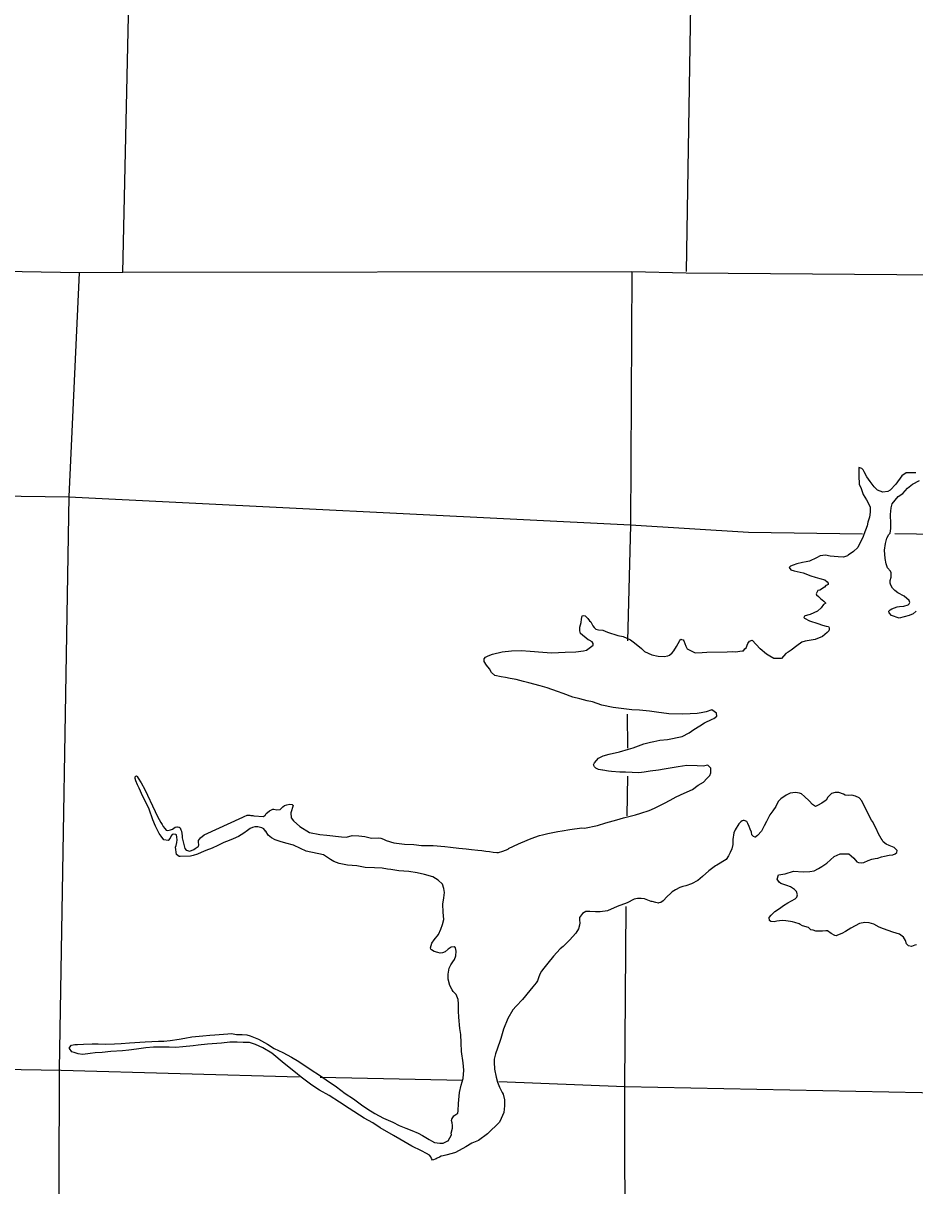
# Model space of a CAD drawing. Extents: x 369523 to 838377, y 495025 to 936819.
# Drawn here: x 522050 to 530431, y 814253 to 825177 of the extents above; entities that cross this region are included whole.
import ezdxf

# ---------------------------------------------------------------- set-up
doc = ezdxf.new("R2010")
doc.units = 0
for name, color, linetype in [('Level 10', 7, 'Continuous'), ('Level 15', 7, 'Continuous'), ('Level 22', 7, 'Continuous')]:
    doc.layers.add(name, color=color, linetype=linetype)

msp = doc.modelspace()

# ---------------------------------------------------------------- linework, layer by layer
at = {"layer": 'Level 10'}
for points in [[(530441, 820953), (530395, 820951), (530351, 820951), (530309, 820923), (530253, 820845), (530199, 820788), (530178, 820776), (530132, 820772), (530082, 820790), (530050, 820822), (530013, 820872), (529981, 820916), (529957, 820962), (529945, 820980), (529933, 820992), (529925, 820995), (529905, 821001), (529905, 820981), (529905, 820923), (529908, 820847), (529926, 820805), (529946, 820749), (529978, 820697), (530012, 820633), (530012, 820581), (530007, 820535), (529991, 820489), (529985, 820455), (529953, 820373), (529947, 820353), (529896, 820249), (529856, 820213), (529806, 820178), (529798, 820172), (529760, 820160), (529712, 820162), (529636, 820170), (529591, 820180), (529541, 820171), (529507, 820155), (529443, 820123), (529409, 820115)], [(530445, 819652), (530415, 819628), (530378, 819612), (530284, 819588), (530212, 819613), (530192, 819637), (530186, 819651), (530200, 819665), (530214, 819673), (530267, 819694), (530289, 819696), (530329, 819700), (530369, 819712), (530377, 819722), (530385, 819734), (530377, 819752), (530333, 819794), (530271, 819824), (530243, 819846), (530221, 819870), (530205, 819896), (530201, 819916), (530199, 819942), (530208, 819972), (530210, 820012), (530204, 820028), (530176, 820058), (530162, 820096), (530154, 820148), (530148, 820224), (530155, 820288), (530169, 820338), (530187, 820374), (530199, 820384), (530207, 820428), (530205, 820470), (530205, 820500), (530202, 820534), (530202, 820560), (530208, 820622), (530218, 820662), (530276, 820729), (530319, 820759), (530363, 820807), (530411, 820847), (530477, 820881)], [(529409, 820115), (529377, 820109), (529323, 820097), (529289, 820084), (529263, 820074), (529251, 820064), (529265, 820042), (529297, 820032), (529383, 820013), (529453, 819985), (529495, 819971), (529539, 819959), (529587, 819947), (529607, 819929), (529617, 819917), (529617, 819903), (529604, 819897), (529596, 819893), (529584, 819879), (529540, 819851), (529520, 819845), (529504, 819815), (529508, 819807), (529526, 819791), (529546, 819771), (529576, 819747), (529596, 819727), (529574, 819715), (529550, 819683), (529517, 819651), (529449, 819621), (529435, 819617), (529401, 819608), (529393, 819606), (529389, 819594), (529395, 819588), (529443, 819562), (529519, 819535), (529565, 819521), (529597, 819511), (529621, 819507), (529627, 819497), (529625, 819483), (529623, 819467), (529609, 819451), (529565, 819415), (529494, 819387), (529400, 819370), (529370, 819360), (529322, 819328), (529268, 819286), (529242, 819266), (529220, 819255), (529179, 819207), (529107, 819209), (529069, 819229), (529037, 819247), (528977, 819297), (528902, 819380)], [(527432, 818176), (527420, 818190), (527412, 818210), (527420, 818228), (527457, 818272), (527503, 818293), (527559, 818309), (527655, 818332), (527739, 818355), (527785, 818368), (527835, 818388), (527885, 818405), (527923, 818415), (527947, 818421), (527979, 818428), (528033, 818440), (528107, 818447), (528243, 818476), (528311, 818509), (528355, 818541), (528409, 818576), (528453, 818604), (528527, 818637), (528543, 818645), (528569, 818665), (528568, 818693), (528522, 818725), (528470, 818706), (528424, 818698), (528386, 818692), (528320, 818687), (528244, 818686), (528119, 818689), (528003, 818704), (527936, 818713), (527842, 818722), (527770, 818725), (527670, 818738), (527595, 818747), (527489, 818770), (527400, 818799), (527352, 818811), (527282, 818828), (527215, 818845), (527125, 818880), (527072, 818898), (526976, 818932), (526908, 818950), (526803, 818979), (526753, 818992), (526684, 819011), (526626, 819021), (526582, 819030), (526544, 819036), (526483, 819049), (526451, 819075), (526433, 819111), (526406, 819146), (526384, 819180), (526382, 819206), (526394, 819220), (526420, 819234), (526460, 819249), (526552, 819270), (526640, 819281), (526732, 819284), (526814, 819278), (526933, 819266), (527017, 819261), (527081, 819263), (527143, 819266), (527245, 819271), (527318, 819280), (527346, 819286), (527409, 819333), (527409, 819349), (527399, 819364), (527371, 819380), (527361, 819384), (527288, 819441), (527282, 819467), (527283, 819503), (527295, 819547), (527299, 819577), (527305, 819607), (527319, 819611), (527331, 819607), (527347, 819594), (527357, 819584), (527373, 819562), (527385, 819552), (527404, 819514), (527416, 819498), (527434, 819483), (527458, 819477), (527500, 819473), (527541, 819456), (527639, 819425), (527689, 819413), (527758, 819384), (527796, 819355)], [(527796, 819355), (527861, 819301), (527891, 819274), (527958, 819242), (528018, 819231), (528074, 819226), (528110, 819232), (528124, 819238), (528150, 819260), (528166, 819281), (528192, 819321), (528207, 819349), (528223, 819377), (528231, 819389), (528237, 819387), (528255, 819383), (528261, 819373), (528268, 819348), (528278, 819322), (528290, 819298), (528367, 819261), (528431, 819265), (528477, 819268), (528669, 819270), (528717, 819272), (528746, 819271), (528810, 819279), (528820, 819281), (528832, 819297), (528845, 819308), (528861, 819350), (528877, 819372), (528902, 819380)], [(524334, 817750), (524345, 817762), (524365, 817777), (524397, 817793), (524405, 817793), (524407, 817793), (524433, 817787), (524464, 817790), (524491, 817814), (524507, 817826), (524527, 817832), (524557, 817839), (524579, 817837), (524588, 817827), (524566, 817757), (524567, 817711), (524591, 817683), (524650, 817630), (524742, 817573), (524839, 817554), (524903, 817547), (525043, 817532), (525090, 817530), (525142, 817543), (525204, 817542), (525262, 817534), (525324, 817519), (525390, 817522), (525411, 817518), (525435, 817510), (525463, 817498), (525535, 817477), (525634, 817464), (525722, 817459), (525794, 817452), (525903, 817449), (526013, 817440), (526067, 817435), (526145, 817426), (526214, 817420), (526264, 817413), (526324, 817408), (526362, 817402), (526398, 817398), (526434, 817393), (526469, 817389), (526503, 817385), (526517, 817384), (526557, 817396), (526607, 817416), (526613, 817421), (526707, 817465), (526788, 817502), (526824, 817517), (526904, 817545), (526932, 817552), (526980, 817564), (527074, 817583), (527117, 817588), (527189, 817600), (527301, 817615), (527325, 817614), (527449, 817637), (527527, 817662), (527629, 817691), (527693, 817711), (527807, 817739), (527855, 817753), (527933, 817780), (527985, 817800), (528079, 817847), (528133, 817878), (528189, 817908), (528264, 817943), (528340, 817976), (528396, 818016), (528444, 818045), (528476, 818079), (528506, 818109), (528515, 818132), (528515, 818152), (528513, 818177), (528487, 818205), (528443, 818195), (528384, 818198), (528288, 818203), (528206, 818190), (528074, 818167), (528022, 818158), (527944, 818148), (527888, 818139), (527836, 818132), (527713, 818139), (527657, 818141), (527581, 818146), (527553, 818149), (527500, 818157), (527494, 818157), (527458, 818166), (527444, 818172), (527432, 818176)], [(524331, 817584), (524327, 817586), (524313, 817608), (524293, 817616), (524254, 817626), (524228, 817625), (524206, 817619), (524184, 817609), (524157, 817593), (524125, 817566), (524073, 817534), (524023, 817513), (523987, 817499), (523935, 817478), (523879, 817452), (523825, 817425), (523765, 817405), (523723, 817386), (523689, 817368), (523647, 817356), (523621, 817351), (523525, 817346), (523515, 817348), (523491, 817366), (523482, 817434), (523486, 817452), (523492, 817480), (523496, 817504), (523495, 817528), (523491, 817550), (523483, 817554), (523465, 817557), (523449, 817555), (523441, 817541), (523431, 817519), (523413, 817499), (523371, 817505), (523345, 817538), (523329, 817562), (523294, 817632), (523269, 817693), (523234, 817791), (523212, 817840), (523175, 817912), (523138, 817988), (523124, 818021), (523109, 818057), (523101, 818081), (523101, 818095), (523107, 818101), (523115, 818105), (523121, 818099), (523129, 818083), (523158, 818038), (523192, 817976), (523289, 817771), (523313, 817722), (523342, 817666), (523356, 817648), (523366, 817628), (523382, 817609), (523392, 817595), (523409, 817591), (523433, 817597), (523454, 817605), (523464, 817613), (523478, 817622), (523492, 817626), (523500, 817626), (523515, 817622), (523525, 817616), (523529, 817608), (523531, 817598), (523537, 817584), (523543, 817542), (523545, 817524), (523568, 817423), (523581, 817407), (523615, 817397), (523653, 817414), (523665, 817422), (523685, 817434), (523697, 817442), (523701, 817456), (523696, 817482), (523698, 817498), (523716, 817524), (523750, 817552), (524113, 817718), (524127, 817724), (524155, 817734), (524165, 817737), (524175, 817737), (524181, 817735), (524189, 817733), (524207, 817731), (524219, 817729), (524308, 817724), (524324, 817734), (524328, 817738), (524334, 817750)], [(529517, 817827), (529499, 817817), (529469, 817835), (529437, 817871), (529395, 817911), (529367, 817937), (529349, 817941), (529311, 817947), (529259, 817942), (529223, 817922), (529171, 817890), (529148, 817864), (529124, 817818), (529096, 817776), (529070, 817738), (529038, 817677), (529015, 817635), (528991, 817585), (528953, 817543), (528929, 817525)], [(529913, 816718), (529831, 816675), (529781, 816641), (529747, 816625), (529705, 816607), (529691, 816603), (529679, 816605), (529645, 816625), (529611, 816649), (529595, 816648), (529565, 816646), (529525, 816644), (529500, 816646), (529476, 816654), (529454, 816658), (529431, 816680), (529376, 816696), (529353, 816708), (529343, 816714), (529305, 816727), (529283, 816733), (529262, 816737), (529220, 816743), (529188, 816747), (529160, 816743), (529134, 816739), (529108, 816733), (529078, 816737), (529066, 816747), (529062, 816773), (529080, 816795), (529115, 816829), (529159, 816857), (529197, 816887), (529239, 816911), (529271, 816932), (529307, 816950), (529323, 816966), (529329, 816988), (529318, 817018), (529300, 817036), (529262, 817062), (529228, 817076), (529180, 817089), (529172, 817093), (529156, 817107), (529138, 817135), (529150, 817175), (529212, 817184), (529290, 817208), (529382, 817204), (529446, 817206), (529485, 817211), (529525, 817235), (529559, 817253), (529603, 817285), (529673, 817347), (529731, 817372), (529810, 817372), (529834, 817354), (529857, 817330), (529887, 817298), (529903, 817290), (529931, 817288), (529953, 817292), (529994, 817310), (530026, 817321), (530060, 817327), (530084, 817333), (530118, 817343), (530146, 817349), (530192, 817359), (530224, 817363), (530246, 817373), (530264, 817384), (530266, 817402), (530236, 817431), (530192, 817449), (530162, 817463), (530134, 817485), (530124, 817503), (530114, 817517), (530091, 817559), (530069, 817611), (530033, 817675), (530025, 817689), (529959, 817817), (529932, 817871), (529908, 817897), (529874, 817913), (529840, 817922), (529806, 817920), (529778, 817922), (529760, 817932), (529718, 817950), (529683, 817950), (529647, 817940), (529613, 817904), (529597, 817876), (529559, 817849), (529517, 817827)], [(528929, 817525), (528930, 817529), (528916, 817536), (528900, 817550), (528895, 817576), (528885, 817604), (528875, 817628), (528863, 817658), (528852, 817676), (528828, 817685), (528818, 817685), (528808, 817681), (528796, 817673), (528778, 817653), (528743, 817599), (528731, 817568), (528722, 817506), (528720, 817459), (528712, 817420), (528697, 817384), (528679, 817352), (528657, 817320), (528569, 817265), (528557, 817261), (528496, 817212), (528436, 817160), (528392, 817123), (528332, 817089), (528280, 817072), (528252, 817066), (528224, 817056), (528181, 817035), (528149, 817015), (528135, 817001), (528103, 816971), (528067, 816932), (528043, 816916), (528025, 816912), (528021, 816910), (527997, 816916), (527961, 816925), (527953, 816925), (527891, 816948), (527860, 816954), (527826, 816954), (527794, 816945), (527728, 816913), (527632, 816876), (527541, 816837), (527472, 816826), (527430, 816826), (527376, 816829), (527340, 816829), (527306, 816813), (527278, 816774), (527279, 816748), (527281, 816724), (527279, 816702), (527269, 816666), (527246, 816626), (527186, 816560), (527125, 816503), (527097, 816479), (527035, 816410), (526982, 816346), (526944, 816297), (526922, 816271), (526906, 816241), (526895, 816207), (526883, 816179), (526871, 816159), (526841, 816124), (526811, 816088), (526744, 816004), (526684, 815941), (526651, 815907), (526605, 815826), (526566, 815724), (526539, 815638), (526529, 815608), (526490, 815492), (526478, 815442), (526477, 815416), (526479, 815350), (526496, 815274), (526507, 815226), (526527, 815180), (526552, 815131), (526562, 815113), (526574, 815061), (526575, 815005), (526569, 814941), (526544, 814885), (526526, 814851), (526415, 814740), (526331, 814679), (526267, 814654), (526209, 814620), (526114, 814565), (526082, 814558), (526022, 814542)], [(525437, 814887), (525525, 814850), (525584, 814819), (525646, 814796), (525703, 814774), (525761, 814747), (525803, 814725), (525866, 814688), (525888, 814676), (525916, 814661), (525966, 814653), (525996, 814655), (526042, 814676), (526046, 814676), (526076, 814732), (526074, 814746), (526085, 814796), (526085, 814820), (526081, 814846), (526077, 814866), (526079, 814880), (526098, 814910), (526108, 814916), (526136, 814935), (526138, 814957), (526141, 815027), (526150, 815130), (526166, 815199), (526187, 815261), (526191, 815339), (526186, 815409), (526171, 815514), (526168, 815596), (526164, 815676), (526155, 815732), (526144, 815838), (526143, 815895), (526143, 815963), (526138, 816005), (526120, 816049), (526092, 816079), (526081, 816093), (526059, 816136), (526044, 816196), (526044, 816242), (526054, 816298), (526069, 816330), (526087, 816356), (526103, 816378), (526117, 816413), (526120, 816459), (526112, 816488), (526102, 816498), (526074, 816496), (526046, 816476), (526016, 816451), (525990, 816443), (525968, 816439), (525946, 816445), (525912, 816456), (525887, 816470), (525881, 816476), (525879, 816490), (525891, 816534), (525913, 816564), (525954, 816613), (525976, 816663), (525992, 816707), (526003, 816755), (525997, 816825), (525994, 816899), (526005, 816959), (526009, 817009), (526005, 817047), (525992, 817086), (525952, 817126), (525901, 817157), (525821, 817179), (525754, 817194), (525674, 817207), (525580, 817214), (525506, 817225), (525473, 817229), (525425, 817236), (525353, 817240), (525263, 817245), (525186, 817260), (525098, 817267), (525020, 817280), (524969, 817299), (524939, 817319), (524873, 817362), (524710, 817397), (524655, 817422), (524589, 817453), (524517, 817473), (524464, 817488), (524418, 817505), (524382, 817523), (524351, 817549), (524331, 817584)], [(530447, 816517), (530431, 816513), (530399, 816501), (530373, 816507), (530355, 816525), (530343, 816557), (530325, 816589), (530289, 816617), (530225, 816637), (530137, 816668), (530097, 816684), (530047, 816712), (530001, 816724), (529961, 816728), (529913, 816718)], [(526022, 814542), (525997, 814536), (525979, 814531), (525964, 814523), (525942, 814513), (525932, 814505), (525898, 814493), (525887, 814510), (525881, 814526), (525869, 814540), (525841, 814558), (525793, 814583), (525704, 814626), (525591, 814691), (525532, 814727), (525404, 814797), (525335, 814844), (525256, 814887), (525113, 814980), (525022, 815039), (524925, 815100), (524835, 815153), (524764, 815198), (524663, 815275), (524609, 815318), (524502, 815403), (524388, 815498), (524302, 815549), (524233, 815580), (524177, 815599), (524117, 815601), (524062, 815604), (523992, 815603), (523912, 815593), (523782, 815583), (523694, 815574), (523648, 815568), (523550, 815559), (523483, 815554), (523423, 815557), (523367, 815557), (523273, 815556), (523201, 815549), (523115, 815538), (523042, 815528), (522984, 815521), (522874, 815514), (522792, 815507), (522726, 815502), (522678, 815496), (522658, 815494), (522608, 815487), (522567, 815493), (522527, 815504), (522505, 815512), (522485, 815544), (522483, 815552), (522503, 815574), (522535, 815582), (522561, 815582), (522615, 815583), (522697, 815588), (522753, 815586), (522819, 815585), (522906, 815586), (522970, 815589), (523048, 815595), (523196, 815605), (523322, 815612), (523371, 815611), (523431, 815617), (523517, 815632), (523569, 815639), (523633, 815652), (523737, 815663), (523805, 815669), (523851, 815672), (523931, 815677), (523972, 815681), (524004, 815683), (524022, 815680), (524056, 815676), (524108, 815676), (524152, 815671), (524184, 815661), (524261, 815630), (524347, 815585), (524410, 815544), (524489, 815505), (524571, 815462), (524642, 815420), (524755, 815344), (524835, 815293), (524898, 815249), (524995, 815182), (525076, 815121), (525154, 815070), (525229, 815015), (525288, 814974), (525356, 814932), (525437, 814887)]]:
    msp.add_lwpolyline(points, dxfattribs=at)
at = {"layer": 'Level 15'}
msp.add_lwpolyline([(533034, 822790), (528282, 822829), (527772, 822842), (522985, 822834), (522580, 822832), (517728, 822917), (516884, 822938), (512349, 822995)], dxfattribs=at)
at = {"layer": 'Level 22'}
for points in [[(522985, 822834), (523103, 828085)], [(528358, 827471), (528282, 822843)], [(527772, 822842), (527758, 820459), (527730, 819374)], [(522315, 802156), (522370, 804678), (522375, 809979), (522390, 815349), (522481, 820731), (522580, 822832)], [(528869, 820393), (527758, 820459), (522479, 820723), (516877, 820803), (511715, 820801), (506397, 820767), (501064, 820927), (495518, 821015), (490236, 820875)], [(529941, 820377), (528869, 820393)], [(539815, 820257), (538263, 820271), (533087, 820334), (530243, 820378)], [(527728, 818683), (527729, 818365)], [(527731, 818103), (527723, 817730)], [(527715, 816877), (527702, 815191), (527711, 809901), (527661, 804659), (527592, 801806)], [(491805, 815247), (495520, 815704), (501011, 815691), (506302, 815610), (511637, 815546), (516782, 815434), (522406, 815341), (524645, 815277)], [(524842, 815275), (526179, 815245)], [(526521, 815234), (527704, 815187), (532979, 815081)]]:
    msp.add_lwpolyline(points, dxfattribs=at)

doc.saveas('drawing.dxf')
